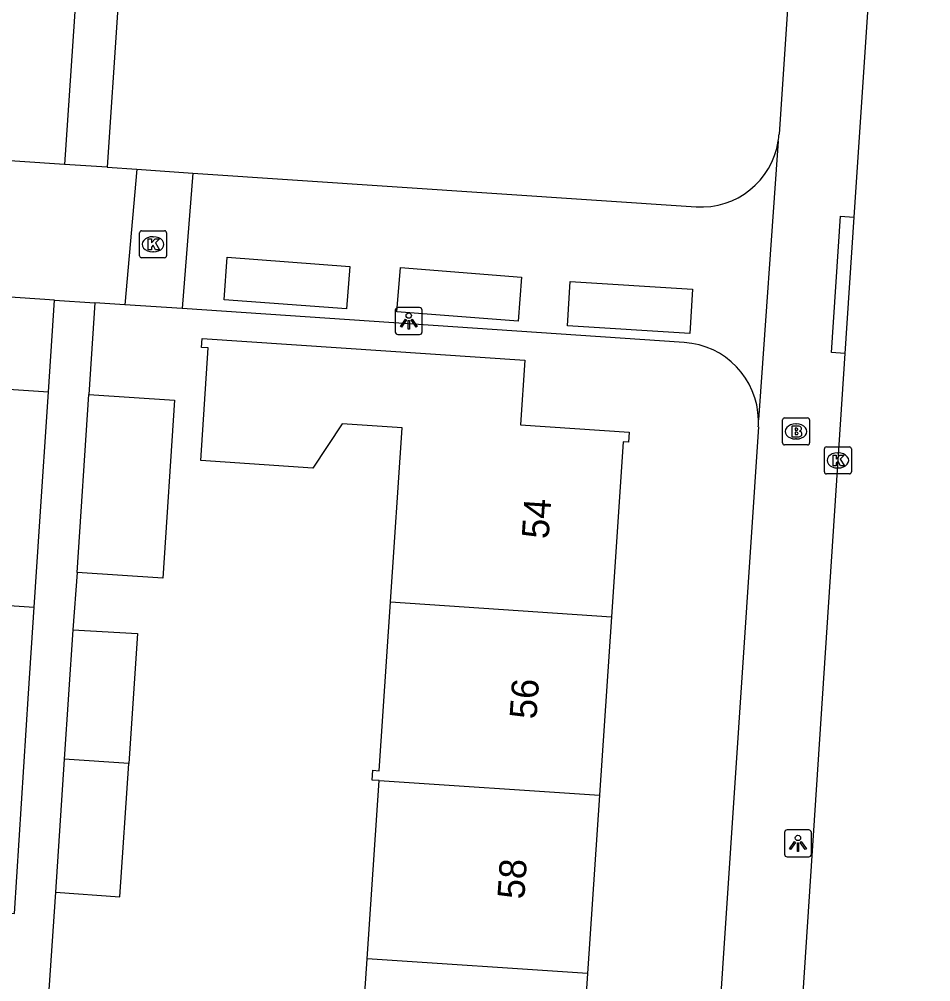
# Model space of a CAD drawing. Extents: x 161848 to 162726, y 385382 to 386521.
# Drawn here: x 162101.38 to 162135.16, y 385776.42 to 385812.07 of the extents above; entities that cross this region are included whole.
import ezdxf

# ---------------------------------------------------------------- set-up
doc = ezdxf.new("R2010")
doc.units = 0
for name, color, linetype in [('IMGEO_Brandkraan', 7, 'Continuous'), ('IMGEO_Kolk', 7, 'Continuous'), ('IMGEO_Lichtpunt', 7, 'Continuous'), ('IMGEO_Pand', 7, 'Continuous'), ('IMGEO_Pand_nummerreeks', 7, 'Continuous'), ('IMGEO_Parkeervlak_open', 7, 'Continuous'), ('IMGEO_Rijbaan_lokaal_open', 7, 'Continuous'), ('IMGEO_Voetpad_open', 7, 'Continuous'), ('IMGEO_Woonerf_open', 7, 'Continuous')]:
    doc.layers.add(name, color=color, linetype=linetype)

msp = doc.modelspace()

# ---------------------------------------------------------------- linework, layer by layer
at = {"layer": 'IMGEO_Brandkraan'}
for p, q in [((162129.663, 385796.378), (162129.663, 385797.23)), ((162129.738, 385797.304), (162130.59, 385797.304)), ((162130.151, 385797.084), (162130.176, 385797.084)), ((162130.664, 385797.23), (162130.664, 385796.378)), ((162130.59, 385796.304), (162129.738, 385796.304)), ((162130.174, 385796.524), (162130.149, 385796.524))]:
    msp.add_line(p, q, dxfattribs=at)
for points in [[(162129.663, 385796.378), (162129.663, 385797.23)], [(162129.738, 385797.304), (162130.59, 385797.304)], [(162130.664, 385797.23), (162130.664, 385796.378)], [(162130.011, 385797.004), (162130.011, 385796.604), (162130.224, 385796.604)], [(162130.242, 385797.004), (162130.011, 385797.004)], [(162130.19, 385796.923), (162130.136, 385796.923), (162130.136, 385796.847)], [(162130.136, 385796.847), (162130.189, 385796.847)], [(162130.198, 385796.771), (162130.136, 385796.771), (162130.136, 385796.69)], [(162130.136, 385796.69), (162130.198, 385796.69)], [(162130.59, 385796.304), (162129.738, 385796.304)]]:
    msp.add_lwpolyline(points, dxfattribs=at)
for centre, radius, start, end in [((162129.74, 385797.228), 0.0765, 91.552, 178.448), ((162129.74, 385797.228), 0.0765, 91.552, 178.448), ((162130.588, 385797.228), 0.0765, 1.552, 88.448), ((162130.588, 385797.228), 0.0765, 1.552, 88.448), ((162130.191, 385796.885), 0.0379, 267.8285, 90.9355), ((162130.199, 385796.73), 0.0404, 269.8759, 90.5077), ((162130.246, 385796.859), 0.145, 59.4692, 91.5367), ((162130.271, 385796.906), 0.0922, 285.5137, 58.1501), ((162130.276, 385796.714), 0.105, 301.3115, 78.989), ((162129.74, 385796.38), 0.0765, 181.552, 268.448), ((162129.74, 385796.38), 0.0765, 181.552, 268.448), ((162130.23, 385796.855), 0.251, 268.6676, 293.5347), ((162130.588, 385796.38), 0.0765, 271.552, 358.448), ((162130.588, 385796.38), 0.0765, 271.552, 358.448)]:
    msp.add_arc(centre, radius, start, end, dxfattribs=at)
for centre, major_axis, ratio, start_param, end_param in [((162130.15, 385796.804), (-0.387, 0.002), 0.722429, 4.712389, 7.853982), ((162130.175, 385796.804), (-0.39, 0.002), 0.717154, 1.570796, 4.712389)]:
    msp.add_ellipse(centre, major_axis=major_axis, ratio=ratio, start_param=start_param, end_param=end_param, dxfattribs=at)
at = {"layer": 'IMGEO_Kolk'}
for p, q in [((162105.835, 385803.309), (162105.835, 385804.161)), ((162105.91, 385804.235), (162106.762, 385804.235)), ((162106.836, 385804.161), (162106.836, 385803.309)), ((162106.323, 385804.015), (162106.348, 385804.015)), ((162106.346, 385803.455), (162106.321, 385803.455)), ((162106.762, 385803.235), (162105.91, 385803.235)), ((162131.212, 385795.305), (162131.212, 385796.157)), ((162131.287, 385796.231), (162132.139, 385796.231)), ((162131.7, 385796.011), (162131.725, 385796.011)), ((162132.213, 385796.157), (162132.213, 385795.305)), ((162131.723, 385795.451), (162131.698, 385795.451)), ((162132.139, 385795.231), (162131.287, 385795.231))]:
    msp.add_line(p, q, dxfattribs=at)
for points in [[(162105.835, 385803.309), (162105.835, 385804.161)], [(162105.91, 385804.235), (162106.762, 385804.235)], [(162106.836, 385804.161), (162106.836, 385803.309)], [(162106.156, 385803.935), (162106.279, 385803.935), (162106.279, 385803.784), (162106.409, 385803.935), (162106.573, 385803.935), (162106.427, 385803.784), (162106.58, 385803.535), (162106.428, 385803.535), (162106.343, 385803.699), (162106.279, 385803.632), (162106.279, 385803.535), (162106.156, 385803.535), (162106.156, 385803.935)], [(162106.762, 385803.235), (162105.91, 385803.235)], [(162131.212, 385795.305), (162131.212, 385796.157)], [(162131.287, 385796.231), (162132.139, 385796.231)], [(162132.213, 385796.157), (162132.213, 385795.305)], [(162131.533, 385795.931), (162131.656, 385795.931), (162131.656, 385795.78), (162131.786, 385795.931), (162131.95, 385795.931), (162131.804, 385795.78), (162131.957, 385795.531), (162131.805, 385795.531), (162131.72, 385795.695), (162131.656, 385795.628), (162131.656, 385795.531), (162131.533, 385795.531), (162131.533, 385795.931)], [(162132.139, 385795.231), (162131.287, 385795.231)]]:
    msp.add_lwpolyline(points, dxfattribs=at)
for centre, start, end in [((162105.912, 385804.159), 91.552, 178.448), ((162105.912, 385804.159), 91.552, 178.448), ((162106.76, 385804.159), 1.552, 88.448), ((162106.76, 385804.159), 1.552, 88.448), ((162105.912, 385803.311), 181.552, 268.448), ((162105.912, 385803.311), 181.552, 268.448), ((162106.76, 385803.311), 271.552, 358.448), ((162106.76, 385803.311), 271.552, 358.448), ((162131.289, 385796.155), 91.552, 178.448), ((162131.289, 385796.155), 91.552, 178.448), ((162132.137, 385796.155), 1.552, 88.448), ((162132.137, 385796.155), 1.552, 88.448), ((162131.289, 385795.307), 181.552, 268.448), ((162131.289, 385795.307), 181.552, 268.448), ((162132.137, 385795.307), 271.552, 358.448), ((162132.137, 385795.307), 271.552, 358.448)]:
    msp.add_arc(centre, 0.0765, start, end, dxfattribs=at)
for centre, major_axis, ratio, start_param, end_param in [((162106.322, 385803.735), (-0.387, 0.002), 0.722429, 4.712389, 7.853982), ((162106.347, 385803.735), (-0.39, 0.002), 0.717154, 1.570796, 4.712389), ((162131.699, 385795.731), (-0.387, 0.002), 0.722429, 4.712389, 7.853982), ((162131.724, 385795.731), (-0.39, 0.002), 0.717154, 1.570796, 4.712389)]:
    msp.add_ellipse(centre, major_axis=major_axis, ratio=ratio, start_param=start_param, end_param=end_param, dxfattribs=at)
at = {"layer": 'IMGEO_Lichtpunt'}
for p, q in [((162115.312, 385801.295), (162115.312, 385800.488)), ((162115.312, 385801.295), (162115.312, 385800.488)), ((162116.214, 385801.39), (162115.406, 385801.39)), ((162116.214, 385801.39), (162115.406, 385801.39)), ((162116.308, 385800.488), (162116.308, 385801.295)), ((162116.308, 385800.488), (162116.308, 385801.295)), ((162115.406, 385800.394), (162116.214, 385800.394)), ((162115.406, 385800.394), (162116.214, 385800.394)), ((162130.637, 385782.045), (162129.829, 385782.045)), ((162130.637, 385782.045), (162129.829, 385782.045)), ((162129.735, 385781.95), (162129.735, 385781.143)), ((162129.735, 385781.95), (162129.735, 385781.143)), ((162130.731, 385781.143), (162130.731, 385781.95)), ((162130.731, 385781.143), (162130.731, 385781.95)), ((162129.829, 385781.049), (162130.637, 385781.049)), ((162129.829, 385781.049), (162130.637, 385781.049))]:
    msp.add_line(p, q, dxfattribs=at)
for points in [[(162115.686, 385800.959), (162115.725, 385800.931), (162115.537, 385800.669), (162115.499, 385800.696), (162115.686, 385800.959)], [(162115.898, 385800.931), (162115.936, 385800.958), (162116.123, 385800.696), (162116.084, 385800.668), (162115.898, 385800.931)], [(162115.788, 385800.911), (162115.835, 385800.911), (162115.835, 385800.589), (162115.788, 385800.589), (162115.788, 385800.911)], [(162130.109, 385781.614), (162130.148, 385781.586), (162129.96, 385781.324), (162129.922, 385781.351), (162130.109, 385781.614)], [(162130.211, 385781.566), (162130.258, 385781.566), (162130.258, 385781.244), (162130.211, 385781.244), (162130.211, 385781.566)], [(162130.321, 385781.586), (162130.359, 385781.613), (162130.546, 385781.351), (162130.507, 385781.323), (162130.321, 385781.586)]]:
    msp.add_lwpolyline(points, dxfattribs=at)
for centre in [(162115.811, 385801.093), (162130.234, 385781.748)]:
    msp.add_circle(centre, 0.0994, dxfattribs=at)
for centre, start, end in [((162115.406, 385801.295), 90, 180), ((162115.406, 385801.295), 90, 180), ((162116.214, 385801.295), 0, 90), ((162116.214, 385801.295), 0, 90), ((162115.406, 385800.488), 180, 270), ((162115.406, 385800.488), 180, 270), ((162116.214, 385800.488), 270, 0), ((162116.214, 385800.488), 270, 360), ((162129.829, 385781.95), 90, 180), ((162129.829, 385781.95), 90, 180), ((162130.637, 385781.95), 0, 90), ((162130.637, 385781.95), 0, 90), ((162129.829, 385781.143), 180, 270), ((162129.829, 385781.143), 180, 270), ((162130.637, 385781.143), 270, 0), ((162130.637, 385781.143), 270, 360)]:
    msp.add_arc(centre, 0.0946, start, end, dxfattribs=at)
at = {"layer": 'IMGEO_Pand'}
for points in [[(162115.133, 385790.489), (162115.568, 385796.933), (162113.349, 385797.082), (162112.251, 385795.446), (162108.101, 385795.726), (162108.383, 385799.9), (162108.129, 385799.917), (162108.152, 385800.25), (162120.107, 385799.443), (162119.946, 385797.053), (162123.981, 385796.781), (162123.956, 385796.404), (162123.761, 385796.417), (162123.324, 385789.937)], [(162096.326, 385798.672), (162102.455, 385798.266)], [(162101.927, 385790.293), (162102.125, 385793.278), (162102.455, 385798.266)], [(162103.952, 385798.168), (162107.135, 385797.957), (162106.7, 385791.372), (162103.517, 385791.583)], [(162103.517, 385791.583), (162103.952, 385798.168)], [(162095.797, 385790.701), (162101.927, 385790.293)], [(162114.709, 385783.871), (162114.456, 385783.888), (162114.48, 385784.253), (162114.711, 385784.237), (162115.133, 385790.489)], [(162115.133, 385790.489), (162123.324, 385789.937)], [(162123.324, 385789.937), (162122.878, 385783.33)], [(162103.367, 385789.451), (162103.046, 385784.666)], [(162103.367, 385789.451), (162105.762, 385789.318), (162105.439, 385784.505)], [(162103.046, 385784.666), (162102.716, 385779.735)], [(162105.439, 385784.505), (162103.046, 385784.666)], [(162102.716, 385779.735), (162105.109, 385779.574), (162105.439, 385784.505)], [(162114.264, 385777.274), (162114.709, 385783.871)], [(162114.709, 385783.871), (162122.878, 385783.33)], [(162122.878, 385783.33), (162122.432, 385776.723)], [(162113.579, 385770.683), (162113.597, 385770.946), (162113.836, 385770.929), (162114.264, 385777.274)], [(162122.432, 385776.723), (162114.264, 385777.274)], [(162122.432, 385776.723), (162121.986, 385770.116)]]:
    msp.add_lwpolyline(points, dxfattribs=at)
at = {"layer": 'IMGEO_Parkeervlak_open'}
for points in [[(162113.508, 385801.339), (162108.97, 385801.676), (162109.087, 385803.253), (162113.625, 385802.916), (162113.508, 385801.339)], [(162119.988, 385802.521), (162119.861, 385800.89), (162115.373, 385801.239), (162115.5, 385802.87), (162119.988, 385802.521)], [(162121.793, 385802.358), (162126.33, 385802.074), (162126.227, 385800.426), (162121.69, 385800.71), (162121.793, 385802.358)]]:
    msp.add_lwpolyline(points, dxfattribs=at)
at = {"layer": 'IMGEO_Rijbaan_lokaal_open'}
for points in [[(162143.703, 385975.556), (162132.307, 385804.741)], [(162132.307, 385804.741), (162131.97, 385799.695)], [(162131.97, 385799.695), (162128.863, 385752.339), (162128.687, 385751.25), (162128.645, 385751.095), (162128.505, 385750.663), (162128.216, 385750), (162128.164, 385749.886)]]:
    msp.add_lwpolyline(points, dxfattribs=at)
at = {"layer": 'IMGEO_Voetpad_open'}
for points in [[(162132.809, 385856.832), (162129.533, 385807.812)], [(162103.827, 385818.202), (162103.056, 385806.692)], [(162105.402, 385818.063), (162104.633, 385806.586)], [(162129.505, 385807.557), (162128.772, 385797.23)], [(162104.633, 385806.586), (162103.056, 385806.692)], [(162131.97, 385799.695), (162131.472, 385799.728), (162131.809, 385804.774), (162132.307, 385804.741)], [(162102.455, 385798.266), (162102.685, 385801.671)], [(162102.685, 385801.671), (162104.182, 385801.57)], [(162104.182, 385801.57), (162103.952, 385798.168)], [(162128.766, 385796.974), (162125.822, 385752.589), (162125.671, 385751.883), (162125.095, 385750.985)], [(162103.517, 385791.583), (162103.367, 385789.451)], [(162101.1, 385778.963), (162101.195, 385778.956), (162101.715, 385787.102), (162101.927, 385790.293)], [(162102.716, 385779.735), (162102.474, 385776.123)]]:
    msp.add_lwpolyline(points, dxfattribs=at)
for centre, radius, start, end in [((162126.828, 385807.98), 2.71, 351.0214, 356.4462), ((162126.038, 385797.166), 2.734, 355.9736, 1.3412)]:
    msp.add_arc(centre, radius, start, end, dxfattribs=at)
at = {"layer": 'IMGEO_Woonerf_open'}
for points in [[(162103.056, 385806.692), (162075.471, 385808.539)], [(162104.633, 385806.586), (162105.74, 385806.512)], [(162105.74, 385806.512), (162105.286, 385801.495)], [(162105.74, 385806.512), (162107.807, 385806.373)], [(162107.807, 385806.373), (162107.418, 385801.352)], [(162107.807, 385806.373), (162126.458, 385805.124)], [(162102.685, 385801.671), (162075.031, 385803.537)], [(162105.286, 385801.495), (162104.182, 385801.57)], [(162107.418, 385801.352), (162105.286, 385801.495)], [(162126.021, 385800.096), (162107.418, 385801.352)]]:
    msp.add_lwpolyline(points, dxfattribs=at)
for centre, radius, start, end in [((162126.654, 385808.002), 2.885, 266.096, 351.118), ((162125.84, 385797.169), 2.932, 1.1876, 86.4666)]:
    msp.add_arc(centre, radius, start, end, dxfattribs=at)

# ---------------------------------------------------------------- texts
at = {"layer": 'IMGEO_Pand_nummerreeks'}
for s, p in [('54', (162120.992, 385792.803)), ('56', (162120.542, 385786.129)), ('58', (162120.091, 385779.459))]:
    msp.add_text(s, height=1, rotation=86.1402, dxfattribs=at).set_placement(p)

doc.saveas('drawing.dxf')
